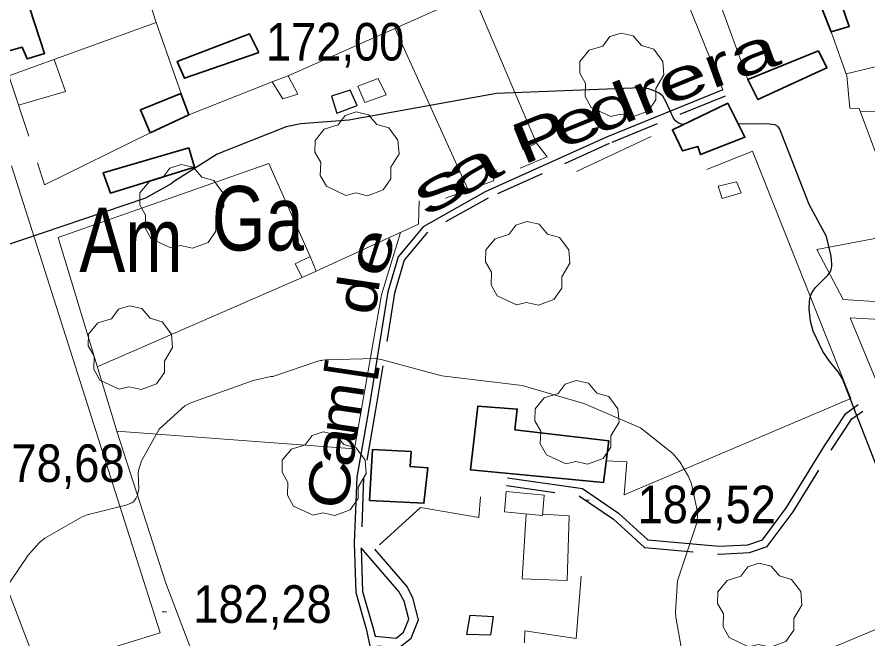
# Model space of a CAD drawing. Extents: x 480269 to 484877, y 4383588 to 4386804.
# Drawn here: x 480810.8 to 481008.9, y 4385225.6 to 4385370.4 of the extents above; entities that cross this region are included whole.
import ezdxf
from ezdxf.enums import TextEntityAlignment as Align

# ---------------------------------------------------------------- set-up
doc = ezdxf.new("R2010")
doc.units = 0
doc.header["$LTSCALE"] = 3.8
doc.linetypes.add('MEDIUM_DASHED', pattern=[4.5, 3, -1.5])
for name, color, linetype, lineweight in [('21', 7, 'Continuous', 25), ('29', 7, 'Continuous', 13), ('38', 7, 'Continuous', 25), ('47', 7, 'Continuous', 35), ('51', 7, 'Continuous', 13), ('7', 7, 'Continuous', 13), ('8', 7, 'Continuous', 25), ('9', 7, 'Continuous', 13)]:
    doc.layers.add(name, color=color, linetype=linetype, lineweight=lineweight)
doc.layers.add('31', color=7, linetype='Continuous')
doc.layers.add('5', color=7, linetype='Continuous')

msp = doc.modelspace()

# ---------------------------------------------------------------- linework, layer by layer
at = {"layer": '21'}
for points in [[(480889.98, 4385349.78), (480888.33, 4385353.34), (480883.96, 4385351.97), (480885.23, 4385348.03)], [(480921.06, 4385226.45), (480915.52, 4385226.65), (480916.31, 4385231.12), (480921.66, 4385230.8)]]:
    msp.add_lwpolyline(points, close=True, dxfattribs=at)
at = {"layer": '29'}
for points in [[(480949.03, 4385347.22), (480944.49, 4385349.34), (480943.08, 4385351.88), (480943.18, 4385354.86), (480941.81, 4385357.27), (480941.85, 4385360.02), (480944.01, 4385362.62), (480947.2, 4385363.62), (480948.85, 4385365.81), (480951.42, 4385366.64), (480954.28, 4385365.99), (480956.23, 4385363.72), (480959.04, 4385362.9), (480961.17, 4385360.05), (480961.41, 4385356.92), (480959.53, 4385353.77), (480959.53, 4385351.09), (480957.71, 4385348.48), (480954.09, 4385347.14), (480951.32, 4385347.77)], [(480887.34, 4385328.86), (480882.8, 4385330.98), (480881.39, 4385333.52), (480881.49, 4385336.5), (480880.12, 4385338.91), (480880.16, 4385341.66), (480882.32, 4385344.26), (480885.51, 4385345.26), (480887.16, 4385347.45), (480889.73, 4385348.28), (480892.59, 4385347.63), (480894.54, 4385345.36), (480897.35, 4385344.54), (480899.48, 4385341.69), (480899.72, 4385338.56), (480897.84, 4385335.41), (480897.84, 4385332.73), (480896.02, 4385330.12), (480892.4, 4385328.78), (480889.63, 4385329.41)], [(480846.56, 4385316.62), (480842.02, 4385318.74), (480840.61, 4385321.28), (480840.71, 4385324.26), (480839.34, 4385326.67), (480839.38, 4385329.42), (480841.54, 4385332.02), (480844.73, 4385333.02), (480846.38, 4385335.21), (480848.95, 4385336.04), (480851.81, 4385335.39), (480853.76, 4385333.12), (480856.57, 4385332.3), (480858.7, 4385329.45), (480858.94, 4385326.32), (480857.06, 4385323.17), (480857.06, 4385320.49), (480855.24, 4385317.88), (480851.62, 4385316.54), (480848.85, 4385317.17)], [(480927.11, 4385303.36), (480922.57, 4385305.48), (480921.16, 4385308.02), (480921.26, 4385311), (480919.89, 4385313.41), (480919.93, 4385316.16), (480922.09, 4385318.76), (480925.28, 4385319.76), (480926.93, 4385321.95), (480929.5, 4385322.78), (480932.36, 4385322.13), (480934.31, 4385319.86), (480937.12, 4385319.04), (480939.25, 4385316.19), (480939.49, 4385313.06), (480937.61, 4385309.91), (480937.61, 4385307.23), (480935.79, 4385304.62), (480932.17, 4385303.28), (480929.4, 4385303.91)], [(480834.58, 4385283.75), (480830.04, 4385285.87), (480828.63, 4385288.41), (480828.73, 4385291.39), (480827.36, 4385293.8), (480827.4, 4385296.55), (480829.56, 4385299.15), (480832.75, 4385300.15), (480834.4, 4385302.34), (480836.97, 4385303.17), (480839.83, 4385302.52), (480841.78, 4385300.25), (480844.59, 4385299.43), (480846.72, 4385296.58), (480846.96, 4385293.45), (480845.08, 4385290.3), (480845.08, 4385287.62), (480843.26, 4385285.01), (480839.64, 4385283.67), (480836.87, 4385284.3)], [(480938.58, 4385266.35), (480934.04, 4385268.47), (480932.63, 4385271.01), (480932.73, 4385273.99), (480931.36, 4385276.4), (480931.4, 4385279.15), (480933.56, 4385281.75), (480936.75, 4385282.75), (480938.4, 4385284.94), (480940.97, 4385285.77), (480943.83, 4385285.12), (480945.78, 4385282.85), (480948.59, 4385282.03), (480950.72, 4385279.18), (480950.96, 4385276.05), (480949.08, 4385272.9), (480949.08, 4385270.22), (480947.26, 4385267.61), (480943.64, 4385266.27), (480940.87, 4385266.9)], [(480879.7, 4385254.4), (480875.16, 4385256.52), (480873.75, 4385259.06), (480873.85, 4385262.04), (480872.48, 4385264.45), (480872.52, 4385267.2), (480874.68, 4385269.8), (480877.87, 4385270.8), (480879.52, 4385272.99), (480882.09, 4385273.82), (480884.95, 4385273.17), (480886.9, 4385270.9), (480889.71, 4385270.08), (480891.84, 4385267.23), (480892.08, 4385264.1), (480890.2, 4385260.95), (480890.2, 4385258.27), (480888.38, 4385255.66), (480884.76, 4385254.32), (480881.99, 4385254.95)], [(480981.15, 4385223.79), (480976.61, 4385225.91), (480975.2, 4385228.45), (480975.3, 4385231.43), (480973.93, 4385233.84), (480973.97, 4385236.59), (480976.13, 4385239.19), (480979.32, 4385240.19), (480980.97, 4385242.38), (480983.54, 4385243.21), (480986.4, 4385242.56), (480988.35, 4385240.29), (480991.16, 4385239.47), (480993.29, 4385236.62), (480993.53, 4385233.49), (480991.65, 4385230.34), (480991.65, 4385227.66), (480989.83, 4385225.05), (480986.21, 4385223.71), (480983.44, 4385224.34)]]:
    msp.add_lwpolyline(points, close=True, dxfattribs=at)
at = {"layer": '38'}
for points in [[(480975.17, 4385353.46), (480948.01, 4385342.38), (480919.78, 4385329.66), (480905.32, 4385321.56), (480899.5, 4385314.53), (480897.14, 4385306.43), (480892.62, 4385278.74), (480889.89, 4385263.29), (480889.29, 4385247.9), (480889.64, 4385236.41), (480892.1, 4385227.96), (480894.47, 4385216.79)], [(480924.99, 4385263.14), (480942.44, 4385260.62), (480950.85, 4385254.91), (480957.64, 4385248.66), (480974.3, 4385247.22), (480980.98, 4385247.52), (480984.35, 4385248.7), (480989.96, 4385256.2), (480998.81, 4385270.55), (481003.82, 4385278.12), (481006.63, 4385280.15)], [(480894.14, 4385226.28), (480899.07, 4385225.82), (480900.75, 4385227.17), (480901.99, 4385230.18), (480900.89, 4385234.4), (480899.71, 4385236.62), (480890.92, 4385246.85)]]:
    msp.add_lwpolyline(points, dxfattribs=at)
at = {"layer": '38', "linetype": 'MEDIUM_DASHED'}
for points in [[(480975.69, 4385351.96), (480948.64, 4385340.92), (480920.5, 4385328.24), (480906.36, 4385320.32), (480900.94, 4385313.77), (480898.69, 4385306.08), (480894.18, 4385278.48), (480891.47, 4385263.12), (480890.97, 4385250.12)], [(480924.73, 4385261.32), (480941.76, 4385258.86), (480949.71, 4385253.46), (480956.86, 4385246.88), (480974.26, 4385245.37), (480981.33, 4385245.69), (480985.49, 4385247.15), (480991.48, 4385255.16), (481000.36, 4385269.56), (481005.17, 4385276.83), (481007.71, 4385278.66)], [(480894.67, 4385224.04), (480899.75, 4385223.58), (480902.54, 4385225.82), (480904.28, 4385230.03), (480902.93, 4385235.19), (480901.52, 4385237.86), (480890.97, 4385250.12)], [(480890.92, 4385246.85), (480891.22, 4385236.66), (480893.65, 4385228.31), (480894.14, 4385226.28)]]:
    msp.add_lwpolyline(points, dxfattribs=at)
at = {"layer": '47'}
for points in [[(481011.61, 4385387.54), (481015.6, 4385377.79), (481002.82, 4385373.16), (481004.59, 4385368.16), (481000.35, 4385366.89), (480994.58, 4385381.67)], [(480812.6, 4385376.03), (480817.16, 4385361.89), (480813.11, 4385360.62), (480811.95, 4385363.37), (480807.51, 4385362.13), (480803.74, 4385373.4)], [(480867.04, 4385362.14), (480864.89, 4385366.43), (480848.08, 4385360.05), (480849.74, 4385356.12)], [(480997.44, 4385362.48), (480999.38, 4385358.52), (480983.28, 4385351.21), (480980.93, 4385355.83)], [(480850.8, 4385347.64), (480848.94, 4385352.57), (480839.5, 4385348.77), (480841.76, 4385343.42)], [(480976.3, 4385350.29), (480980.26, 4385342.4), (480969.93, 4385338.35), (480969.32, 4385340.21), (480965.78, 4385339.19), (480963.38, 4385344.13)], [(480850.74, 4385339.94), (480852.06, 4385335.43), (480832.55, 4385329.38), (480830.81, 4385334.12)], [(480947.33, 4385262.03), (480948.55, 4385271.72), (480926.73, 4385274.29), (480927.27, 4385279.1), (480918.08, 4385279.81), (480916.39, 4385264.96)], [(480893.52, 4385269.67), (480902.55, 4385269.23), (480902.31, 4385265.71), (480906.41, 4385265.46), (480905.51, 4385257.19), (480892.87, 4385257.86)]]:
    msp.add_lwpolyline(points, close=True, dxfattribs=at)
at = {"layer": '47', "lineweight": 13}
for points in [[(480876.16, 4385352.4), (480872.63, 4385351.3), (480870.19, 4385355.32), (480873.9, 4385356.66)], [(480896.75, 4385352.24), (480894.9, 4385356.1), (480890.16, 4385354.27), (480891.74, 4385350.5)], [(480929.83, 4385345.5), (480926.59, 4385344.4), (480928.64, 4385339.47), (480931.74, 4385340.98)], [(480979.4, 4385329.43), (480978.29, 4385332.04), (480974.08, 4385330.98), (480974.96, 4385328.16)], [(480878.99, 4385314.61), (480880.42, 4385311.18), (480877.14, 4385309.73), (480875.54, 4385312.92)], [(480933.16, 4385254.31), (480933.55, 4385259.08), (480924.68, 4385259.94), (480924.31, 4385255.16)]]:
    msp.add_lwpolyline(points, close=True, dxfattribs=at)
at = {"layer": '51'}
for p, q in [((480843.18, 4385369.07), (480849.04, 4385352.34)), ((480898.78, 4385367.78), (480915.82, 4385330.11)), ((480870.19, 4385355.32), (480850.8, 4385347.64)), ((480958.45, 4385342.53), (480941.08, 4385334.39)), ((480997.01, 4385316.22), (481021.79, 4385321)), ((480877.14, 4385309.73), (480829.45, 4385288.97)), ((480801.75, 4385254.67), (480815.78, 4385218.3)), ((480933.19, 4385254.67), (480939.36, 4385254.24))]:
    msp.add_line(p, q, dxfattribs=at)
for points in [[(480916.93, 4385375.88), (480958.34, 4385394.93), (480975.17, 4385353.46)], [(480994.58, 4385381.67), (480974.18, 4385374.32), (480980.93, 4385355.83)], [(480813.5, 4385342.6), (480808.81, 4385356.71), (480843.18, 4385369.07), (480840.18, 4385378.34)], [(480929.83, 4385345.5), (480916.93, 4385375.88), (480873.9, 4385356.66)], [(481017.66, 4385320.2), (481006.9, 4385349.09), (481004.68, 4385349.19), (481004, 4385356.68), (481000.35, 4385366.89)], [(480819.4, 4385360.52), (480822.05, 4385353), (480811.1, 4385349.84)], [(481007.21, 4385348.29), (481012.26, 4385348.41), (481017.54, 4385351.12), (481015.09, 4385359.9), (481003.86, 4385357.11)], [(480841.76, 4385343.42), (480817.14, 4385331.28), (480815.53, 4385336.45)], [(480927.91, 4385335.16), (480934.2, 4385337.79), (480931.74, 4385340.98)], [(480947.96, 4385267.06), (480952.79, 4385266.82), (480952.18, 4385259.18), (481004.92, 4385281.56), (480982.05, 4385339.15), (480971.44, 4385334.89)], [(480764.18, 4385202.37), (480844.08, 4385227.03), (480809.45, 4385335.7)], [(480862.15, 4385194.6), (480845.38, 4385238.57), (480833.99, 4385273.96), (480820.32, 4385319.03), (480869.38, 4385336.24), (480878.99, 4385314.61)], [(480910.58, 4385328.22), (480921.74, 4385332.25), (480922.32, 4385334.77)], [(480880.42, 4385311.18), (480904.24, 4385322.12), (480904.45, 4385327.56)], [(480900.06, 4385320.2), (480895.64, 4385305.7), (480889.37, 4385269.88), (480834.01, 4385273.94)], [(481017.49, 4385303.67), (481003.19, 4385304.63), (480997.01, 4385316.22)], [(481020.77, 4385287.41), (481017.47, 4385285.46), (481011.51, 4385284.02), (481004.79, 4385300.35), (481014.62, 4385299.83)], [(480918.71, 4385258.65), (480918.34, 4385253.89), (480904.75, 4385256.24), (480895.2, 4385247.51)], [(480929.32, 4385254.69), (480928.42, 4385239.59), (480938.89, 4385239.22), (480939.36, 4385254.24)], [(480942.16, 4385240.19), (480941.01, 4385225.73), (480929.02, 4385227.51), (480928.92, 4385224.68)], [(481038.32, 4385194.88), (481023.9, 4385233.32), (480908.02, 4385184.83), (480916.67, 4385159.08), (480897.52, 4385152.56), (480891.7, 4385166.75), (480873.72, 4385165.64), (480872.21, 4385163.95), (480886.64, 4385123.3), (480890.95, 4385121.68)]]:
    msp.add_lwpolyline(points, dxfattribs=at)
at = {"layer": '7'}
for p, q in [((480942.98, 4385257.91), (480943.98, 4385257.91)), ((480844.58, 4385231.91), (480845.58, 4385231.91))]:
    msp.add_line(p, q, dxfattribs=at)
at = {"layer": '8'}
for points in [[(480965.94, 4385345.35), (480965.79, 4385345.35), (480965.25, 4385345.49), (480964.97, 4385345.61), (480964.52, 4385345.88), (480964.11, 4385346.23), (480963.91, 4385346.48), (480963.57, 4385347.01), (480961.85, 4385350.71), (480961.13, 4385351.94), (480960.64, 4385352.44), (480960.3, 4385352.68), (480959.56, 4385353.06), (480957.84, 4385353.65), (480956.04, 4385353.91), (480922.42, 4385352.55), (480888.07, 4385346.33), (480876.87, 4385345.5), (480873.47, 4385344.82), (480857.4, 4385338.47), (480847.18, 4385331.97), (480847.02, 4385331.83), (480846.62, 4385331.55), (480840.68, 4385328.18), (480763.39, 4385302.05)], [(480995.28, 4385326.7), (480988.41, 4385344.27), (480988.07, 4385344.74), (480987.83, 4385344.96), (480987.31, 4385345.29), (480985.3, 4385345.49), (480978.73, 4385345.44)], [(481012.02, 4385263.12), (481003.03, 4385286.17), (481002.05, 4385287.73), (480999.95, 4385290.24), (480998.4, 4385292.52), (480996.14, 4385297.28), (480995.56, 4385299.56), (480995.25, 4385302.45), (480995.29, 4385304.2), (480995.47, 4385305.09), (480995.73, 4385305.83), (480996.23, 4385306.83), (480996.71, 4385307.45), (480999.65, 4385310.34), (481000.03, 4385310.87), (481000.19, 4385311.16), (481000.4, 4385311.69), (481000.49, 4385312.3), (481000.5, 4385312.73), (481000.33, 4385314.74), (480999.3, 4385319.3), (480995.28, 4385326.7)]]:
    msp.add_lwpolyline(points, dxfattribs=at)
at = {"layer": '9'}
for points in [[(480965.4, 4385223.7), (480964.19, 4385230.64), (480964.15, 4385231.81), (480964.57, 4385239.14), (480969.11, 4385252.64), (480969.22, 4385254.17), (480969.08, 4385255.92), (480967.84, 4385261.69), (480967.11, 4385263.45), (480965.13, 4385266.83), (480963.49, 4385268.74), (480955.96, 4385274.73), (480942.79, 4385280.43), (480928.38, 4385284.58), (480909.68, 4385286.85), (480895.55, 4385290.68), (480894.14, 4385290.86), (480882.57, 4385290.61), (480881.9, 4385290.48), (480881.78, 4385290.44), (480881.78, 4385290.43), (480881.77, 4385290.42), (480881.73, 4385290.41), (480881.68, 4385290.4), (480881.65, 4385290.4), (480881.61, 4385290.41), (480881.47, 4385290.39), (480880.85, 4385290.24), (480870.33, 4385286.71), (480869.89, 4385286.66), (480865.76, 4385285.74), (480851.27, 4385280.54), (480849.84, 4385279.84)], [(480849.84, 4385279.84), (480843.92, 4385274.53), (480843.92, 4385274.51), (480843.91, 4385274.5), (480843.87, 4385274.47), (480839.73, 4385267.09), (480839.05, 4385264.78), (480838.97, 4385264.18), (480839.09, 4385260.57), (480838.79, 4385259.07), (480838.41, 4385258.27), (480838.12, 4385257.81), (480837.93, 4385257.6), (480837.52, 4385257.3), (480836.12, 4385256.74), (480827.08, 4385254.5), (480825.9, 4385254.04), (480817.2, 4385249.08), (480815.92, 4385247.97), (480813.35, 4385245.13), (480800.87, 4385226.7), (480800.61, 4385226.17), (480800.4, 4385225.62)]]:
    msp.add_lwpolyline(points, dxfattribs=at)

# ---------------------------------------------------------------- texts
at = {"layer": '31', "width": 0.8}
for s, p in [('Ga', (480866.86, 4385316.03)), ('Am', (480837.3, 4385311.03))]:
    msp.add_text(s, height=15, dxfattribs=at).set_placement(p, align=Align.CENTER)
at = {"layer": '5'}
for s, rotation, width, p in [('a', 20.001, 1.6, (480983.8, 4385357.64)), ('r', 20.001, 1.45, (480975.47, 4385354.61)), ('e', 22.135, 1.65, (480967.3, 4385351.63)), ('d', 22.135, 1.6, (480950.84, 4385344.93)), ('r', 22.135, 1.5, (480959.07, 4385348.29)), ('e', 22.135, 1.65, (480942.6, 4385341.58)), ('P', 22.135, 1.5, (480934.37, 4385338.23)), ('a', 29.088, 1.85, (480918.91, 4385330.94)), ('s', 29.088, 1.9, (480911.13, 4385326.61)), ('e', 72.184, 1.55, (480897.62, 4385314.34)), ('d', 81.55, 1.25, (480894.73, 4385305.03)), ('m', 81.711, 1.15, (480890.83, 4385278.64)), ('a', 81.711, 1.3, (480889.53, 4385269.8)), ('C', 81.711, 1.25, (480888.27, 4385261.05))]:
    msp.add_text(s, height=9.49, rotation=rotation, dxfattribs=dict(at, width=width)).set_placement(p, align=Align.CENTER)
msp.add_text('[', height=9.49, rotation=81.55, dxfattribs=at).set_placement((480892.12, 4385287.45), align=Align.CENTER)
at = {"layer": '7', "width": 0.9}
for s, p in [('172,00', (480868.74, 4385360.24)), ('178,68', (480803.59, 4385262.14)), ('182,52', (480955.29, 4385252.54)), ('182,28', (480851.83, 4385229.36))]:
    msp.add_text(s, height=8.75, dxfattribs=at).set_placement(p)

doc.saveas('drawing.dxf')
